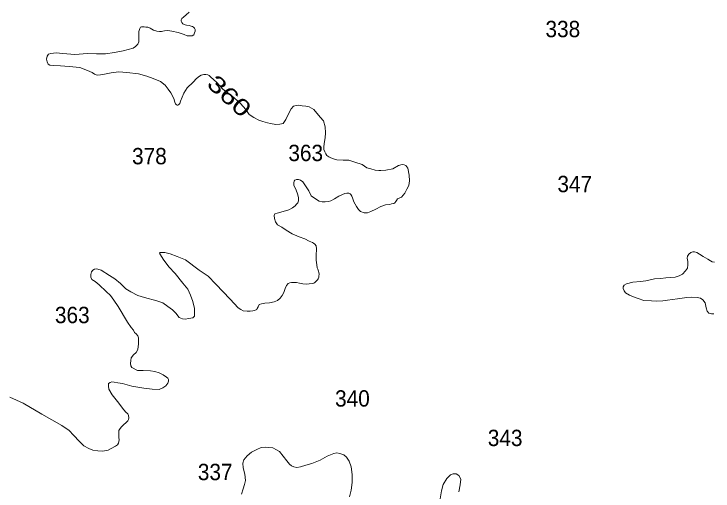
# Model space of a CAD drawing. Extents: x 445.4 to 500, y 8728.7 to 8784.
# Drawn here: x 457.68 to 464.5, y 8734.23 to 8738.89 of the extents above; entities that cross this region are included whole.
import ezdxf
from ezdxf.enums import TextEntityAlignment as Align

# ---------------------------------------------------------------- set-up
doc = ezdxf.new("R2010")
doc.units = 0
doc.header["$LTSCALE"] = 0.064
doc.layers.add('2', color=7, linetype='Continuous', lineweight=13)
doc.layers.add('21', color=7, linetype='Continuous')
doc.layers.add('61', color=7, linetype='Continuous')

msp = doc.modelspace()

# ---------------------------------------------------------------- linework, layer by layer
at = {"layer": '2'}
for points in [[(459.3857, 8738.9068), (459.3569, 8738.8826), (459.3309, 8738.8586), (459.3157, 8738.848), (459.3097, 8738.8344), (459.3097, 8738.8207), (459.3142, 8738.8071), (459.3233, 8738.795), (459.3476, 8738.786), (459.3612, 8738.7814), (459.387, 8738.7784), (459.4052, 8738.7723), (459.4203, 8738.7693), (459.4279, 8738.7633), (459.4385, 8738.7527), (459.4446, 8738.7391), (459.4446, 8738.7239), (459.44, 8738.7073), (459.4309, 8738.6876), (459.4173, 8738.6785), (459.3961, 8738.677), (459.3673, 8738.677), (459.3369, 8738.6891), (459.2793, 8738.7103), (459.2187, 8738.7239), (459.1779, 8738.7281), (459.1472, 8738.7243), (459.1299, 8738.7224), (459.1165, 8738.7186), (459.0954, 8738.7186), (459.0704, 8738.7224), (459.0378, 8738.7339), (459.0052, 8738.7531), (458.9821, 8738.7607), (458.9629, 8738.7626), (458.9457, 8738.7645), (458.9226, 8738.7645), (458.9111, 8738.7607), (458.9034, 8738.7492), (458.8957, 8738.7186), (458.8957, 8738.6937), (458.8957, 8738.6611), (458.8938, 8738.617), (458.8861, 8738.594), (458.8631, 8738.5711), (458.8382, 8738.5557), (458.7921, 8738.5442), (458.7422, 8738.5308), (458.6558, 8738.5155), (458.5706, 8738.5019), (458.4804, 8738.5), (458.3921, 8738.5038), (458.2692, 8738.4942), (458.1521, 8738.5038), (458.0869, 8738.5115), (458.035, 8738.5057), (458.0139, 8738.4962), (457.9986, 8738.477), (457.9947, 8738.4483), (457.9986, 8738.4214), (458.0082, 8738.4004), (458.0254, 8738.3908), (458.0657, 8738.3869), (458.1291, 8738.385), (458.2155, 8738.3774), (458.3191, 8738.3659), (458.3921, 8738.3391)], [(458.3921, 8738.3391), (458.4381, 8738.318), (458.4631, 8738.3027), (458.4881, 8738.2924), (458.5196, 8738.2948), (458.5583, 8738.302), (458.6236, 8738.3141), (458.701, 8738.3237), (458.7784, 8738.3189), (458.892, 8738.3044), (458.9743, 8738.2827), (459.0347, 8738.261), (459.1073, 8738.232), (459.1532, 8738.1958), (459.1823, 8738.1548), (459.2065, 8738.1186), (459.2355, 8738.063), (459.2451, 8738.0292), (459.2548, 8738.0123), (459.2597, 8738.0051), (459.2693, 8738.0003), (459.2766, 8738.0003), (459.2838, 8738.0027), (459.2959, 8738.0148), (459.3032, 8738.0389), (459.3346, 8738.1161), (459.3661, 8738.1693), (459.4265, 8738.2248), (459.4572, 8738.2591), (459.4865, 8738.2816), (459.5025, 8738.2909), (459.5304, 8738.3002), (459.549, 8738.2989), (459.5676, 8738.2949), (459.5809, 8738.2896), (459.5996, 8738.2723), (459.6541, 8738.2232), (459.714, 8738.1555), (459.7999, 8738.0948), (459.8869, 8738.0161), (459.9394, 8737.9576), (459.9738, 8737.9091), (460.0183, 8737.8769), (460.0668, 8737.8526), (460.1052, 8737.8385), (460.1517, 8737.8264), (460.1821, 8737.8204), (460.2326, 8737.8103), (460.271, 8737.8123), (460.3034, 8737.8204), (460.3321, 8737.8585), (460.3524, 8737.9069), (460.3847, 8737.9634), (460.4049, 8737.9896), (460.4312, 8737.9957), (460.4575, 8737.9977), (460.4899, 8737.9937), (460.5263, 8737.9896), (460.5586, 8737.9816), (460.6051, 8737.9553), (460.6678, 8737.8827), (460.6981, 8737.8464), (460.7143, 8737.7858), (460.7183, 8737.7273), (460.7163, 8737.6809), (460.7062, 8737.6244), (460.7008, 8737.5888), (460.7008, 8737.5666), (460.7109, 8737.5424), (460.721, 8737.5242), (460.7331, 8737.5081), (460.7513, 8737.4939), (460.7715, 8737.4838), (460.7978, 8737.4737), (460.8302, 8737.4637), (460.8908, 8737.4596), (460.9474, 8737.4596), (461.004, 8737.4415), (461.0768, 8737.4172), (461.1233, 8737.387), (461.1597, 8737.3749), (461.2042, 8737.3648), (461.2406, 8737.3607), (461.2588, 8737.3607), (461.3094, 8737.3628), (461.3761, 8737.3769), (461.4327, 8737.4092), (461.4676, 8737.4184), (461.4878, 8737.4164), (461.504, 8737.4103), (461.5242, 8737.3841), (461.5363, 8737.3135), (461.5383, 8737.259), (461.5323, 8737.2146), (461.5141, 8737.1762), (461.4938, 8737.1399), (461.4595, 8737.0996), (461.4211, 8737.0814), (461.4109, 8737.0673), (461.4049, 8737.0572), (461.3968, 8737.0451)], [(461.3968, 8737.0451), (461.3867, 8737.037), (461.3624, 8737.033), (461.3462, 8737.0289), (461.3058, 8737.0229), (461.2593, 8737.0088), (461.2108, 8736.9805), (461.1602, 8736.9583), (461.1279, 8736.9462), (461.0955, 8736.9462), (461.0612, 8736.9583), (461.0409, 8736.9785), (461.0227, 8737.0088), (460.9965, 8737.0531), (460.9823, 8737.0915), (460.9762, 8737.1076), (460.9661, 8737.1238), (460.9601, 8737.1319), (460.9459, 8737.1379), (460.9257, 8737.1379), (460.9075, 8737.1359), (460.8832, 8737.1258), (460.8489, 8737.1097), (460.8064, 8737.0834), (460.772, 8737.0632), (460.7478, 8737.0572), (460.7154, 8737.0531), (460.6871, 8737.0531), (460.6568, 8737.0612), (460.6305, 8737.0753), (460.5771, 8737.1137), (460.5548, 8737.1601), (460.5225, 8737.2085), (460.4962, 8737.2489), (460.474, 8737.267), (460.4537, 8737.2731), (460.4355, 8737.2731), (460.4194, 8737.267), (460.4133, 8737.2569), (460.4093, 8737.2428), (460.4093, 8737.2146), (460.4275, 8737.1762), (460.4497, 8737.1217), (460.4558, 8737.0935), (460.4537, 8737.0632), (460.4477, 8737.045), (460.4355, 8737.0309), (460.4214, 8737.0148), (460.3951, 8736.9946), (460.3587, 8736.9744), (460.3041, 8736.9583), (460.2469, 8736.9431), (460.2246, 8736.935), (460.2186, 8736.9209), (460.2206, 8736.8906), (460.2307, 8736.8583), (460.2509, 8736.828), (460.2914, 8736.8058), (460.3358, 8736.7756), (460.3924, 8736.7413), (460.4612, 8736.713), (460.5178, 8736.6908), (460.5603, 8736.6686), (460.5906, 8736.6565), (460.6007, 8736.6484), (460.6149, 8736.6383), (460.627, 8736.6222), (460.631, 8736.5939), (460.6277, 8736.5281), (460.6277, 8736.4817), (460.6338, 8736.4373), (460.6378, 8736.4071), (460.6439, 8736.3949), (460.65, 8736.3748), (460.654, 8736.3627), (460.656, 8736.3465), (460.654, 8736.3263), (460.652, 8736.3162), (460.6459, 8736.3021), (460.6399, 8736.29), (460.6297, 8736.2799), (460.6237, 8736.2739), (460.6156, 8736.2638), (460.6035, 8736.2577), (460.5893, 8736.2557), (460.559, 8736.2517), (460.5287, 8736.2496), (460.4983, 8736.2517), (460.466, 8736.2597), (460.4336, 8736.2638), (460.4073, 8736.2638), (460.3851, 8736.2638), (460.3709, 8736.2618), (460.3548, 8736.2537), (460.3386, 8736.2355), (460.3234, 8736.2058), (460.3113, 8736.1675), (460.2951, 8736.1372), (460.2749, 8736.111), (460.2486, 8736.0888), (460.2183, 8736.0766)], [(460.2183, 8736.0766), (460.1718, 8736.0666), (460.1273, 8736.0625), (460.0929, 8736.0565), (460.0707, 8736.0484), (460.0606, 8736.0282), (460.0505, 8736.0121), (460.0464, 8736.002), (460.0242, 8735.9919), (460.008, 8735.9879), (459.9837, 8735.9838), (459.9534, 8735.9838), (459.915, 8735.9879), (459.8907, 8736), (459.8645, 8736.0161), (459.7876, 8736.1009), (459.6481, 8736.2482), (459.5708, 8736.3261), (459.4859, 8736.3867), (459.3504, 8736.4856), (459.2696, 8736.5178), (459.2008, 8736.5441), (459.1483, 8736.5582), (459.126, 8736.5582), (459.1038, 8736.5582), (459.0957, 8736.5501), (459.1078, 8736.536), (459.1321, 8736.4936), (459.1887, 8736.419), (459.2514, 8736.3524), (459.3262, 8736.2595), (459.3727, 8736.199), (459.3988, 8736.1413), (459.4231, 8736.0787), (459.4372, 8736.0121), (459.4393, 8735.9637), (459.4372, 8735.9355), (459.4231, 8735.9193), (459.3847, 8735.9112), (459.3483, 8735.9052), (459.32, 8735.9092), (459.2896, 8735.9213), (459.2573, 8735.9637), (459.2229, 8735.996), (459.1784, 8736.0303), (459.1299, 8736.0666), (459.0693, 8736.0868), (458.95, 8736.1171), (458.8853, 8736.1393), (458.8165, 8736.1736), (458.769, 8736.2026), (458.7164, 8736.255), (458.6598, 8736.2994), (458.6072, 8736.3317), (458.5284, 8736.3842), (458.494, 8736.3963), (458.4819, 8736.3983), (458.4617, 8736.3943), (458.4455, 8736.3862), (458.4334, 8736.37), (458.4253, 8736.3438), (458.4273, 8736.3176), (458.4354, 8736.2954), (458.4677, 8736.2752), (458.5082, 8736.2429), (458.5769, 8736.1783), (458.6174, 8736.138), (458.6497, 8736.0916), (458.6942, 8736.029), (458.7852, 8735.876), (458.8196, 8735.8235), (458.8418, 8735.7973), (458.8539, 8735.7771), (458.8681, 8735.763), (458.8843, 8735.7428), (458.8903, 8735.7226), (458.8924, 8735.6964), (458.8924, 8735.6621), (458.8883, 8735.6378), (458.8843, 8735.6096), (458.8681, 8735.5793), (458.8418, 8735.5571), (458.8216, 8735.528), (458.8155, 8735.5018), (458.8135, 8735.4735), (458.8176, 8735.4493), (458.8277, 8735.4352), (458.8823, 8735.4049), (458.9368, 8735.4029), (459.0076, 8735.4009), (459.0501, 8735.3948), (459.0925, 8735.3807), (459.1128, 8735.3726), (459.133, 8735.3605), (459.1653, 8735.3383), (459.1795, 8735.3282), (459.1835, 8735.3161), (459.1855, 8735.3), (459.1795, 8735.2818), (459.1673, 8735.2677), (459.1593, 8735.2535)], [(463.9309, 8736.2999), (463.9937, 8736.3054), (464.0428, 8736.3108), (464.0933, 8736.3122), (464.1342, 8736.3163), (464.1738, 8736.3299), (464.2065, 8736.3476), (464.2365, 8736.3776), (464.2543, 8736.4034), (464.257, 8736.4361), (464.257, 8736.4688), (464.2515, 8736.5015), (464.2558, 8736.5227), (464.2681, 8736.5432), (464.2872, 8736.5568), (464.3063, 8736.5636), (464.3226, 8736.565), (464.3472, 8736.5581), (464.3731, 8736.5432), (464.4086, 8736.52), (464.4536, 8736.4914), (464.4782, 8736.4751), (464.4971, 8736.4657), (464.5169, 8736.4643)], [(464.5114, 8735.9573), (464.4896, 8735.9573), (464.4637, 8735.9642), (464.4473, 8735.9832), (464.4378, 8736.0186), (464.4269, 8736.0663), (464.4037, 8736.0962), (464.3805, 8736.1126), (464.3491, 8736.1194), (464.2945, 8736.1221), (464.2495, 8736.118), (464.1553, 8736.1058), (464.0604, 8736.0909), (464.0126, 8736.0868), (463.9499, 8736.0813), (463.9021, 8736.0854), (463.8271, 8736.0895), (463.7711, 8736.1072), (463.7261, 8736.1236), (463.6879, 8736.1399), (463.6497, 8736.1644), (463.636, 8736.1835), (463.6251, 8736.2053), (463.6265, 8736.2216), (463.6347, 8736.2379), (463.6579, 8736.2529), (463.7206, 8736.2665), (463.7957, 8736.2734), (463.8475, 8736.2802), (463.9309, 8736.2999)], [(459.1593, 8735.2535), (459.131, 8735.2334), (459.0946, 8735.2192), (459.0238, 8735.2205), (458.9453, 8735.2324), (458.8283, 8735.2527), (458.7367, 8735.2756), (458.6903, 8735.2826), (458.6543, 8735.2898), (458.6327, 8735.2922), (458.6135, 8735.2874), (458.5991, 8735.2778), (458.5991, 8735.2514), (458.6015, 8735.2203), (458.6351, 8735.1676), (458.6855, 8735.1004), (458.7476, 8735.0188), (458.7669, 8734.9956), (458.7882, 8734.9801), (458.794, 8734.9647), (458.7959, 8734.9415), (458.794, 8734.9261), (458.7863, 8734.9106), (458.7708, 8734.8971), (458.7456, 8734.8739), (458.7244, 8734.8527), (458.7127, 8734.8372), (458.7011, 8734.8179), (458.7011, 8734.8005), (458.6992, 8734.7774), (458.7011, 8734.7503), (458.7031, 8734.7252), (458.6992, 8734.7098), (458.6973, 8734.6924), (458.6876, 8734.6769), (458.6682, 8734.6634), (458.6237, 8734.6402), (458.5947, 8734.6267), (458.5386, 8734.6151), (458.496, 8734.6171), (458.4457, 8734.6248), (458.407, 8734.6402), (458.3567, 8734.6673), (458.3161, 8734.7098), (458.258, 8734.7735), (458.2135, 8734.8179), (458.1438, 8734.8662), (457.9469, 8734.9757), (457.7636, 8735.0838), (457.6358, 8735.1448)], [(459.8963, 8734.1953), (459.9149, 8734.2485), (459.9282, 8734.2883), (459.9362, 8734.3282), (459.9309, 8734.3893), (459.9149, 8734.4531), (459.9096, 8734.4983), (459.9203, 8734.5302), (459.9522, 8734.57), (459.9948, 8734.6046), (460.0481, 8734.6311), (460.0907, 8734.6524), (460.1306, 8734.6551), (460.1652, 8734.6524), (460.2025, 8734.6471), (460.2398, 8734.6285), (460.269, 8734.6125), (460.3063, 8734.5674), (460.3409, 8734.5195), (460.3676, 8734.4876), (460.3862, 8734.4717), (460.4102, 8734.4611), (460.4394, 8734.4558), (460.4741, 8734.4611), (460.5273, 8734.477), (460.5859, 8734.4956), (460.6658, 8734.5275), (460.735, 8734.5674), (460.8, 8734.5941), (460.8293, 8734.5994), (460.8586, 8734.5941), (460.8985, 8734.5808), (460.9252, 8734.5569), (460.9491, 8734.517), (460.9704, 8734.4638), (460.9784, 8734.3868), (460.9784, 8734.3097), (460.9704, 8734.2353), (460.9545, 8734.1689)], [(461.836, 8734.1303), (461.8507, 8734.2272), (461.8667, 8734.2883), (461.904, 8734.3495), (461.9386, 8734.384), (461.9652, 8734.3946), (461.9945, 8734.3946), (462.0211, 8734.376), (462.0398, 8734.3415), (462.0344, 8734.2857), (462.0211, 8734.2166)]]:
    msp.add_lwpolyline(points, dxfattribs=at)

# ---------------------------------------------------------------- texts
at = {"layer": '21', "width": 0.95}
for s, p in [('338', (462.8672, 8738.6636)), ('363', (460.3556, 8737.4519)), ('378', (458.8288, 8737.4207)), ('347', (462.9836, 8737.1479)), ('363', (458.0755, 8735.8672)), ('340', (460.8118, 8735.0511)), ('343', (462.3036, 8734.6651)), ('337', (459.4713, 8734.3319))]:
    msp.add_text(s, height=0.16, dxfattribs=at).set_placement(p)
at = {"layer": '61', "width": 1.35}
msp.add_text('360', height=0.16, rotation=317.402, dxfattribs=at).set_placement((459.7253, 8738.0299), align=Align.CENTER)

doc.saveas('drawing.dxf')
